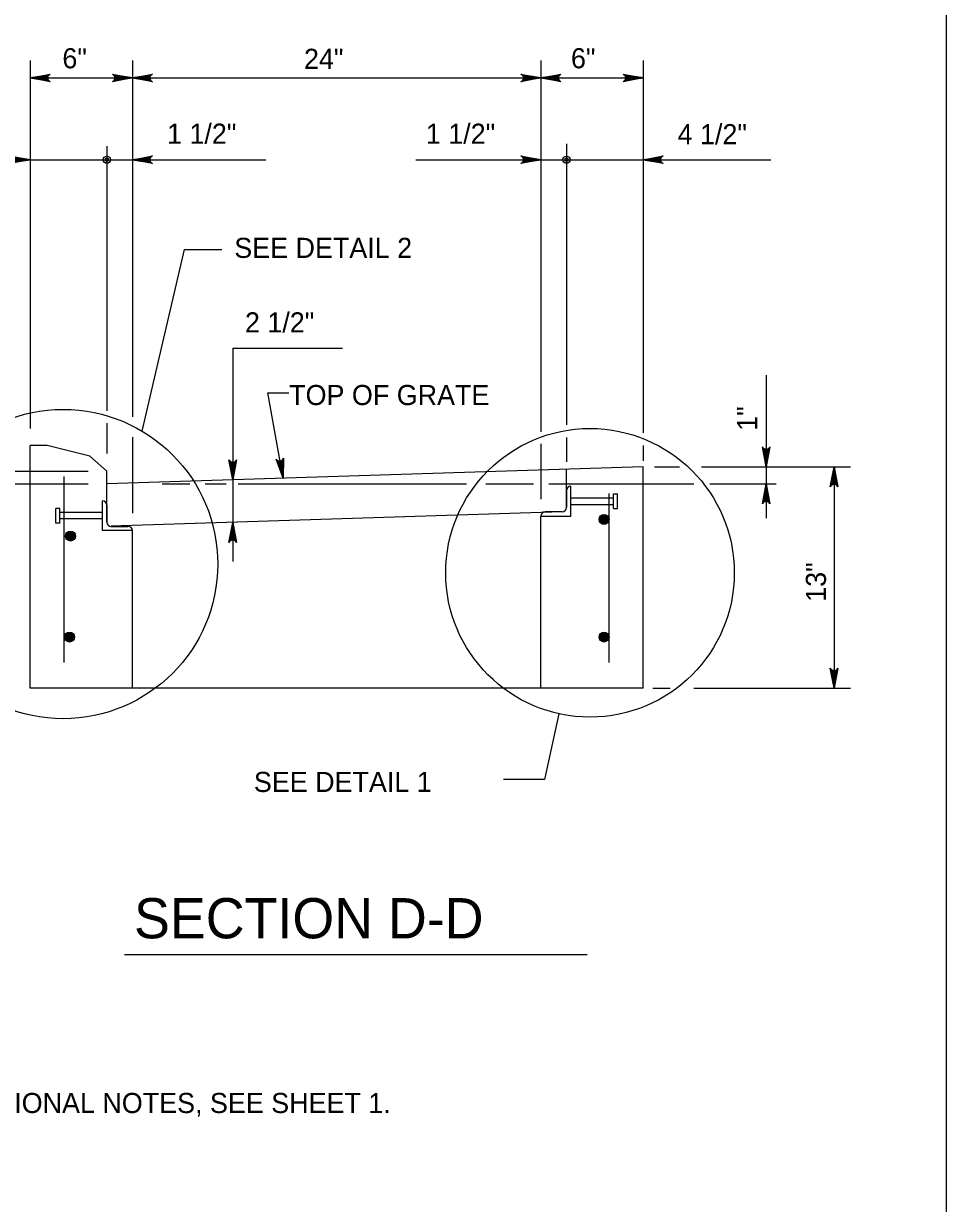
# Model space of a CAD drawing. Extents: x 2087776 to 2104538, y 970919 to 982612.
# Drawn here: x 2095549 to 2096001, y 981216 to 981794 of the extents above; entities that cross this region are included whole.
import ezdxf

# ---------------------------------------------------------------- set-up
doc = ezdxf.new("R2010")
doc.units = 0
doc.layers.add('1', color=7, linetype='Continuous')

msp = doc.modelspace()

# ---------------------------------------------------------------- linework, layer by layer
at = {"layer": '1'}
for p, q in [((2095552.29, 981775.64), (2095552.29, 981595.49)), ((2095602.28, 981775.64), (2095602.28, 981601.26)), ((2095802.28, 981775.64), (2095802.28, 981593.91)), ((2095852.28, 981775.64), (2095852.28, 981593.45)), ((2095552.29, 981767.07), (2095852.28, 981767.07)), ((2095814.78, 981734.88), (2095814.78, 981597.39)), ((2095589.79, 981733.63), (2095589.79, 981604.12)), ((2095496.83, 981727.07), (2095667.56, 981727.07)), ((2095740.96, 981727.07), (2095914.8, 981727.07)), ((2095651.39, 981634.88), (2095651.39, 981530.45)), ((2095651.39, 981634.88), (2095705.1, 981634.88)), ((2095912.5, 981621.69), (2095912.5, 981551.6)), ((2095589.79, 981598.08), (2095589.79, 981583.26)), ((2095602.28, 981591.25), (2095602.28, 981554.09)), ((2095814.78, 981591.09), (2095814.78, 981579.28)), ((2095552.29, 981468.46), (2095552.29, 981587.21)), ((2095560.62, 981587.21), (2095552.29, 981587.21)), ((2095581.46, 981582), (2095560.62, 981587.21)), ((2095802.28, 981588.08), (2095802.28, 981561)), ((2095852.28, 981587.15), (2095852.28, 981579.67)), ((2095581.46, 981582), (2095589.79, 981574.71)), ((2095510.94, 981574.71), (2095580.64, 981574.71)), ((2095852.26, 981576.79), (2095589.79, 981568.46)), ((2095589.79, 981549.71), (2095589.79, 981574.71)), ((2095814.78, 981556.51), (2095814.78, 981575.6)), ((2095852.28, 981468.46), (2095852.28, 981576.79)), ((2095857.82, 981576.79), (2095870.12, 981576.79)), ((2095880.88, 981576.79), (2095953.81, 981576.79)), ((2095945.75, 981576.79), (2095945.75, 981468.46)), ((2095508.79, 981568.46), (2095580.64, 981568.46)), ((2095568.96, 981480.96), (2095568.96, 981572.1)), ((2095616.9, 981568.46), (2095630.36, 981568.46)), ((2095637.89, 981568.46), (2095648.18, 981568.46)), ((2095654.12, 981568.46), (2095765.77, 981568.46)), ((2095775.28, 981568.46), (2095798.64, 981568.46)), ((2095806.16, 981568.46), (2095877.03, 981568.46)), ((2095816.86, 981552.67), (2095816.86, 981567.25)), ((2095884.95, 981568.46), (2095917.42, 981568.46)), ((2095814.78, 981565.17), (2095814.78, 981556.84)), ((2095816.86, 981561.52), (2095837.78, 981561.52)), ((2095835.61, 981480.96), (2095835.61, 981563.69)), ((2095837.78, 981563.52), (2095839.78, 981563.52)), ((2095837.78, 981556.4), (2095837.78, 981563.52)), ((2095839.78, 981556.4), (2095839.78, 981563.52)), ((2095566.79, 981556.38), (2095564.79, 981556.38)), ((2095564.79, 981549.26), (2095564.79, 981556.38)), ((2095566.79, 981549.26), (2095566.79, 981556.38)), ((2095587.7, 981545.53), (2095587.7, 981560.11)), ((2095589.79, 981558.03), (2095589.79, 981549.7)), ((2095816.86, 981558.4), (2095837.78, 981558.4)), ((2095837.78, 981556.4), (2095837.78, 981558.64)), ((2095837.78, 981556.4), (2095839.78, 981556.4)), ((2095839.78, 981556.4), (2095839.78, 981557.81)), ((2095564.79, 981549.26), (2095564.79, 981550.67)), ((2095566.79, 981549.26), (2095564.79, 981549.26)), ((2095587.7, 981554.38), (2095566.79, 981554.38)), ((2095566.79, 981549.26), (2095566.79, 981551.5)), ((2095587.7, 981551.26), (2095566.79, 981551.26)), ((2095812.7, 981554.69), (2095591.86, 981547.68)), ((2095802.28, 981468.46), (2095802.28, 981552.67)), ((2095802.28, 981552.67), (2095816.86, 981552.67)), ((2095812.7, 981554.76), (2095804.37, 981554.76)), ((2095602.28, 981545.53), (2095587.7, 981545.53)), ((2095591.87, 981547.62), (2095600.2, 981547.62)), ((2095602.28, 981468.46), (2095602.28, 981545.53)), ((2095852.28, 981468.46), (2095552.29, 981468.46)), ((2095857.05, 981468.46), (2095865.51, 981468.46)), ((2095877.04, 981468.46), (2095953.81, 981468.46)), ((2095811.07, 981455.93), (2095803.95, 981423.7)), ((2095803.95, 981423.7), (2095783.87, 981423.7)), ((2095598.51, 981338.05), (2095824.92, 981338.05))]:
    msp.add_line(p, q, dxfattribs=at)
for points in [[(2096000.74, 980712.64), (2096000.74, 982563.04), (2093422, 982563.04), (2093422, 980712.64), (2096000.74, 980712.64), (2096000.74, 980799.12), (2095344.57, 980799.12), (2095344.57, 981011.32), (2096000.74, 981011.32), (2096000.74, 981106.34), (2095344.57, 981106.34), (2095344.57, 980712.64), (2095603.11, 980712.64), (2095603.11, 980799.12), (2095603.11, 980712.64), (2095855.73, 980712.64), (2095855.73, 980799.12), (2095855.73, 980758.72), (2096000.74, 980758.72)], [(2095552.29, 981767.07), (2095562.07, 981768.91), (2095561.69, 981768.65), (2095561.32, 981768.38), (2095561.12, 981768.06), (2095560.93, 981767.73), (2095560.87, 981767.4), (2095560.82, 981767.07), (2095560.87, 981766.74), (2095560.93, 981766.42), (2095561.12, 981766.09), (2095561.32, 981765.76), (2095561.69, 981765.5), (2095562.07, 981765.24), (2095552.29, 981767.07), (2095561.69, 981765.5), (2095561.32, 981765.76), (2095552.29, 981767.07), (2095561.12, 981766.09), (2095560.93, 981766.42), (2095552.29, 981767.07), (2095560.87, 981766.74), (2095560.82, 981767.07), (2095552.29, 981767.07), (2095560.87, 981767.4), (2095560.93, 981767.73), (2095552.29, 981767.07), (2095561.12, 981768.06), (2095561.32, 981768.38), (2095552.29, 981767.07), (2095561.69, 981768.65)], [(2095602.28, 981767.07), (2095592.5, 981765.24), (2095592.87, 981765.5), (2095593.25, 981765.76), (2095593.45, 981766.09), (2095593.64, 981766.42), (2095593.7, 981766.74), (2095593.75, 981767.07), (2095593.7, 981767.4), (2095593.64, 981767.73), (2095593.45, 981768.06), (2095593.25, 981768.38), (2095592.87, 981768.65), (2095592.5, 981768.91), (2095602.28, 981767.07), (2095592.87, 981768.65), (2095593.25, 981768.38), (2095602.28, 981767.07), (2095593.45, 981768.06), (2095593.64, 981767.73), (2095602.28, 981767.07), (2095593.7, 981767.4), (2095593.75, 981767.07), (2095602.28, 981767.07), (2095593.7, 981766.74), (2095593.64, 981766.42), (2095602.28, 981767.07), (2095593.45, 981766.09), (2095593.25, 981765.76), (2095602.28, 981767.07), (2095592.87, 981765.5)], [(2095602.28, 981767.07), (2095612.07, 981768.91), (2095611.69, 981768.65), (2095611.31, 981768.38), (2095611.12, 981768.06), (2095610.93, 981767.73), (2095610.87, 981767.4), (2095610.81, 981767.07), (2095610.87, 981766.74), (2095610.93, 981766.42), (2095611.12, 981766.09), (2095611.31, 981765.76), (2095611.69, 981765.5), (2095612.07, 981765.24), (2095602.28, 981767.07), (2095611.69, 981765.5), (2095611.31, 981765.76), (2095602.28, 981767.07), (2095611.12, 981766.09), (2095610.93, 981766.42), (2095602.28, 981767.07), (2095610.87, 981766.74), (2095610.81, 981767.07), (2095602.28, 981767.07), (2095610.87, 981767.4), (2095610.93, 981767.73), (2095602.28, 981767.07), (2095611.12, 981768.06), (2095611.31, 981768.38), (2095602.28, 981767.07), (2095611.69, 981768.65)], [(2095802.28, 981767.07), (2095792.5, 981765.24), (2095792.87, 981765.5), (2095793.25, 981765.76), (2095793.45, 981766.09), (2095793.64, 981766.42), (2095793.7, 981766.74), (2095793.75, 981767.07), (2095793.7, 981767.4), (2095793.64, 981767.73), (2095793.45, 981768.06), (2095793.25, 981768.38), (2095792.87, 981768.65), (2095792.5, 981768.91), (2095802.28, 981767.07), (2095792.87, 981768.65), (2095793.25, 981768.38), (2095802.28, 981767.07), (2095793.45, 981768.06), (2095793.64, 981767.73), (2095802.28, 981767.07), (2095793.7, 981767.4), (2095793.75, 981767.07), (2095802.28, 981767.07), (2095793.7, 981766.74), (2095793.64, 981766.42), (2095802.28, 981767.07), (2095793.45, 981766.09), (2095793.25, 981765.76), (2095802.28, 981767.07), (2095792.87, 981765.5)], [(2095802.28, 981767.07), (2095812.07, 981768.91), (2095811.69, 981768.65), (2095811.31, 981768.38), (2095811.12, 981768.06), (2095810.93, 981767.73), (2095810.87, 981767.4), (2095810.81, 981767.07), (2095810.87, 981766.74), (2095810.93, 981766.42), (2095811.12, 981766.09), (2095811.31, 981765.76), (2095811.69, 981765.5), (2095812.07, 981765.24), (2095802.28, 981767.07), (2095811.69, 981765.5), (2095811.31, 981765.76), (2095802.28, 981767.07), (2095811.12, 981766.09), (2095810.93, 981766.42), (2095802.28, 981767.07), (2095810.87, 981766.74), (2095810.81, 981767.07), (2095802.28, 981767.07), (2095810.87, 981767.4), (2095810.93, 981767.73), (2095802.28, 981767.07), (2095811.12, 981768.06), (2095811.31, 981768.38), (2095802.28, 981767.07), (2095811.69, 981768.65)], [(2095852.28, 981767.07), (2095842.49, 981765.24), (2095842.87, 981765.5), (2095843.25, 981765.76), (2095843.44, 981766.09), (2095843.64, 981766.42), (2095843.69, 981766.74), (2095843.75, 981767.07), (2095843.69, 981767.4), (2095843.64, 981767.73), (2095843.44, 981768.06), (2095843.25, 981768.38), (2095842.87, 981768.65), (2095842.49, 981768.91), (2095852.28, 981767.07), (2095842.87, 981768.65), (2095843.25, 981768.38), (2095852.28, 981767.07), (2095843.44, 981768.06), (2095843.64, 981767.73), (2095852.28, 981767.07), (2095843.69, 981767.4), (2095843.75, 981767.07), (2095852.28, 981767.07), (2095843.69, 981766.74), (2095843.64, 981766.42), (2095852.28, 981767.07), (2095843.44, 981766.09), (2095843.25, 981765.76), (2095852.28, 981767.07), (2095842.87, 981765.5)], [(2095542.51, 981728.91), (2095552.29, 981727.07), (2095542.88, 981728.65)], [(2095543.26, 981728.38), (2095552.29, 981727.07), (2095543.45, 981728.06)], [(2095602.28, 981727.07), (2095612.07, 981728.91), (2095611.69, 981728.65), (2095611.31, 981728.38), (2095611.12, 981728.06), (2095610.93, 981727.73), (2095610.87, 981727.4), (2095610.81, 981727.07), (2095610.87, 981726.74), (2095610.93, 981726.42), (2095611.12, 981726.09), (2095611.31, 981725.76), (2095611.69, 981725.5), (2095612.07, 981725.24), (2095602.28, 981727.07), (2095611.69, 981725.5), (2095611.31, 981725.76), (2095602.28, 981727.07), (2095611.12, 981726.09), (2095610.93, 981726.42), (2095602.28, 981727.07), (2095610.87, 981726.74), (2095610.81, 981727.07), (2095602.28, 981727.07), (2095610.87, 981727.4), (2095610.93, 981727.73), (2095602.28, 981727.07), (2095611.12, 981728.06), (2095611.31, 981728.38), (2095602.28, 981727.07), (2095611.69, 981728.65)], [(2095802.28, 981727.07), (2095792.5, 981725.24), (2095792.87, 981725.5), (2095793.25, 981725.76), (2095793.45, 981726.09), (2095793.64, 981726.42), (2095793.7, 981726.74), (2095793.75, 981727.07), (2095793.7, 981727.4), (2095793.64, 981727.73), (2095793.45, 981728.06), (2095793.25, 981728.38), (2095792.87, 981728.65), (2095792.5, 981728.91), (2095802.28, 981727.07), (2095792.87, 981728.65), (2095793.25, 981728.38), (2095802.28, 981727.07), (2095793.45, 981728.06), (2095793.64, 981727.73), (2095802.28, 981727.07), (2095793.7, 981727.4), (2095793.75, 981727.07), (2095802.28, 981727.07), (2095793.7, 981726.74), (2095793.64, 981726.42), (2095802.28, 981727.07), (2095793.45, 981726.09), (2095793.25, 981725.76), (2095802.28, 981727.07), (2095792.87, 981725.5)], [(2095852.27, 981727.07), (2095862.06, 981728.91), (2095861.68, 981728.65), (2095861.31, 981728.38), (2095861.11, 981728.06), (2095860.92, 981727.73), (2095860.86, 981727.4), (2095860.8, 981727.07), (2095860.86, 981726.74), (2095860.92, 981726.42), (2095861.11, 981726.09), (2095861.31, 981725.76), (2095861.68, 981725.5), (2095862.06, 981725.24), (2095852.27, 981727.07), (2095861.68, 981725.5), (2095861.31, 981725.76), (2095852.27, 981727.07), (2095861.11, 981726.09), (2095860.92, 981726.42), (2095852.27, 981727.07), (2095860.86, 981726.74), (2095860.8, 981727.07), (2095852.27, 981727.07), (2095860.86, 981727.4), (2095860.92, 981727.73), (2095852.27, 981727.07), (2095861.11, 981728.06), (2095861.31, 981728.38), (2095852.27, 981727.07), (2095861.68, 981728.65)], [(2095552.29, 981727.07), (2095542.51, 981725.24)], [(2095543.26, 981725.76), (2095552.29, 981727.07), (2095542.88, 981725.5)], [(2095543.65, 981726.42), (2095552.29, 981727.07), (2095543.45, 981726.09)], [(2095543.65, 981727.73), (2095552.29, 981727.07), (2095543.7, 981727.4)], [(2095543.76, 981727.07), (2095552.29, 981727.07), (2095543.7, 981726.74)], [(2095607.06, 981594.21), (2095627.84, 981683.05), (2095646, 981683.05)], [(2095676.13, 981571.2), (2095668.6, 981613.05), (2095678.79, 981613.05)], [(2095912.5, 981576.79), (2095910.66, 981586.57), (2095910.92, 981586.2), (2095911.18, 981585.82), (2095911.51, 981585.62), (2095911.84, 981585.43), (2095912.17, 981585.37), (2095912.5, 981585.32), (2095912.82, 981585.37), (2095913.15, 981585.43), (2095913.48, 981585.62), (2095913.81, 981585.82), (2095914.07, 981586.2), (2095914.33, 981586.57), (2095912.5, 981576.79), (2095914.07, 981586.2), (2095913.81, 981585.82), (2095912.5, 981576.79), (2095913.48, 981585.62), (2095913.15, 981585.43), (2095912.5, 981576.79), (2095912.82, 981585.37), (2095912.5, 981585.32), (2095912.5, 981576.79), (2095912.17, 981585.37), (2095911.84, 981585.43), (2095912.5, 981576.79), (2095911.51, 981585.62), (2095911.18, 981585.82), (2095912.5, 981576.79), (2095910.92, 981586.2)], [(2095651.39, 981570.41), (2095649.55, 981580.2), (2095649.81, 981579.82), (2095650.08, 981579.44), (2095650.4, 981579.25), (2095650.73, 981579.06), (2095651.06, 981579), (2095651.39, 981578.94), (2095651.72, 981579), (2095652.04, 981579.06), (2095652.37, 981579.25), (2095652.7, 981579.44), (2095652.96, 981579.82), (2095653.22, 981580.2), (2095651.39, 981570.41), (2095652.96, 981579.82), (2095652.7, 981579.44), (2095651.39, 981570.41), (2095652.37, 981579.25), (2095652.04, 981579.06), (2095651.39, 981570.41), (2095651.72, 981579), (2095651.39, 981578.94), (2095651.39, 981570.41), (2095651.06, 981579), (2095650.73, 981579.06), (2095651.39, 981570.41), (2095650.4, 981579.25), (2095650.08, 981579.44), (2095651.39, 981570.41), (2095649.81, 981579.82)], [(2095676.13, 981571.2), (2095672.62, 981580.43), (2095672.94, 981580.11), (2095673.26, 981579.79), (2095673.62, 981579.65), (2095673.97, 981579.52), (2095674.3, 981579.52), (2095674.63, 981579.53), (2095674.94, 981579.64), (2095675.26, 981579.75), (2095675.54, 981580), (2095675.83, 981580.25), (2095676.02, 981580.66), (2095676.2, 981581.08), (2095676.13, 981571.2), (2095676.02, 981580.66), (2095675.83, 981580.25), (2095676.13, 981571.2), (2095675.54, 981580), (2095675.26, 981579.75), (2095676.13, 981571.2), (2095674.94, 981579.64), (2095674.63, 981579.53), (2095676.13, 981571.2), (2095674.3, 981579.52), (2095673.97, 981579.52), (2095676.13, 981571.2), (2095673.62, 981579.65), (2095673.26, 981579.79), (2095676.13, 981571.2), (2095672.94, 981580.11)], [(2095945.75, 981576.79), (2095947.59, 981567), (2095947.33, 981567.38), (2095947.07, 981567.76), (2095946.74, 981567.95), (2095946.41, 981568.14), (2095946.08, 981568.2), (2095945.75, 981568.26), (2095945.43, 981568.2), (2095945.1, 981568.14), (2095944.77, 981567.95), (2095944.44, 981567.76), (2095944.18, 981567.38), (2095943.92, 981567), (2095945.75, 981576.79), (2095944.18, 981567.38), (2095944.44, 981567.76), (2095945.75, 981576.79), (2095944.77, 981567.95), (2095945.1, 981568.14), (2095945.75, 981576.79), (2095945.43, 981568.2), (2095945.75, 981568.26), (2095945.75, 981576.79), (2095946.08, 981568.2), (2095946.41, 981568.14), (2095945.75, 981576.79), (2095946.74, 981567.95), (2095947.07, 981567.76), (2095945.75, 981576.79), (2095947.33, 981567.38)], [(2095912.5, 981568.46), (2095914.33, 981558.67), (2095914.07, 981559.05), (2095913.81, 981559.43), (2095913.48, 981559.62), (2095913.15, 981559.81), (2095912.82, 981559.87), (2095912.5, 981559.93), (2095912.17, 981559.87), (2095911.84, 981559.81), (2095911.51, 981559.62), (2095911.18, 981559.43), (2095910.92, 981559.05), (2095910.66, 981558.67), (2095912.5, 981568.46), (2095910.92, 981559.05), (2095911.18, 981559.43), (2095912.5, 981568.46), (2095911.51, 981559.62), (2095911.84, 981559.81), (2095912.5, 981568.46), (2095912.17, 981559.87), (2095912.5, 981559.93), (2095912.5, 981568.46), (2095912.82, 981559.87), (2095913.15, 981559.81), (2095912.5, 981568.46), (2095913.48, 981559.62), (2095913.81, 981559.43), (2095912.5, 981568.46), (2095914.07, 981559.05)], [(2095651.39, 981549.57), (2095653.22, 981539.79), (2095652.96, 981540.16), (2095652.7, 981540.54), (2095652.37, 981540.73), (2095652.04, 981540.93), (2095651.72, 981540.99), (2095651.39, 981541.04), (2095651.06, 981540.99), (2095650.73, 981540.93), (2095650.4, 981540.73), (2095650.08, 981540.54), (2095649.81, 981540.16), (2095649.55, 981539.79), (2095651.39, 981549.57), (2095649.81, 981540.16), (2095650.08, 981540.54), (2095651.39, 981549.57), (2095650.4, 981540.73), (2095650.73, 981540.93), (2095651.39, 981549.57), (2095651.06, 981540.99), (2095651.39, 981541.04), (2095651.39, 981549.57), (2095651.72, 981540.99), (2095652.04, 981540.93), (2095651.39, 981549.57), (2095652.37, 981540.73), (2095652.7, 981540.54), (2095651.39, 981549.57), (2095652.96, 981540.16)], [(2095945.75, 981468.46), (2095943.92, 981478.24), (2095944.18, 981477.87), (2095944.44, 981477.49), (2095944.77, 981477.29), (2095945.1, 981477.1), (2095945.43, 981477.04), (2095945.75, 981476.99), (2095946.08, 981477.04), (2095946.41, 981477.1), (2095946.74, 981477.29), (2095947.07, 981477.49), (2095947.33, 981477.87), (2095947.59, 981478.24), (2095945.75, 981468.46), (2095947.33, 981477.87), (2095947.07, 981477.49), (2095945.75, 981468.46), (2095946.74, 981477.29), (2095946.41, 981477.1), (2095945.75, 981468.46), (2095946.08, 981477.04), (2095945.75, 981476.99), (2095945.75, 981468.46), (2095945.43, 981477.04), (2095945.1, 981477.1), (2095945.75, 981468.46), (2095944.77, 981477.29), (2095944.44, 981477.49), (2095945.75, 981468.46), (2095944.18, 981477.87)]]:
    msp.add_lwpolyline(points, dxfattribs=at)
for centre, radius in [((2095589.79, 981727.07), 1.75), ((2095814.78, 981727.07), 1.75), ((2095589.79, 981727.07), 0.875), ((2095814.78, 981727.07), 0.875), ((2095568.41, 981529.17), 75.67), ((2095826.3, 981524.9), 70.63), ((2095833.15, 981551.02), 2.45), ((2095833.15, 981551.02), 2.27), ((2095833.15, 981551.02), 2.1), ((2095833.15, 981551.02), 1.93), ((2095833.15, 981551.02), 1.75), ((2095833.15, 981551.02), 1.58), ((2095833.15, 981551.02), 1.4), ((2095833.15, 981551.02), 1.23), ((2095833.15, 981551.02), 1.06), ((2095833.15, 981551.02), 0.883), ((2095833.15, 981551.02), 0.709), ((2095833.15, 981551.02), 0.535), ((2095833.15, 981551.02), 0.361), ((2095833.15, 981551.02), 0.188), ((2095572, 981542.88), 2.45), ((2095572, 981542.88), 2.27), ((2095572, 981542.88), 2.1), ((2095572, 981542.88), 1.93), ((2095572, 981542.88), 1.75), ((2095572, 981542.88), 1.58), ((2095572, 981542.88), 1.4), ((2095572, 981542.88), 1.23), ((2095572, 981542.88), 1.06), ((2095572, 981542.88), 0.883), ((2095572, 981542.88), 0.709), ((2095572, 981542.88), 0.535), ((2095572, 981542.88), 0.361), ((2095572, 981542.88), 0.188), ((2095571.52, 981493.46), 2.45), ((2095571.52, 981493.46), 2.27), ((2095571.52, 981493.46), 2.1), ((2095571.52, 981493.46), 1.93), ((2095571.52, 981493.46), 1.75), ((2095571.52, 981493.46), 1.58), ((2095571.52, 981493.46), 1.4), ((2095571.52, 981493.46), 1.23), ((2095571.52, 981493.46), 1.06), ((2095571.52, 981493.46), 0.883), ((2095571.52, 981493.46), 0.709), ((2095571.52, 981493.46), 0.535), ((2095571.52, 981493.46), 0.361), ((2095571.52, 981493.46), 0.188), ((2095833.15, 981493.46), 2.45), ((2095833.15, 981493.46), 2.27), ((2095833.15, 981493.46), 2.1), ((2095833.15, 981493.46), 1.93), ((2095833.15, 981493.46), 1.75), ((2095833.15, 981493.46), 1.58), ((2095833.15, 981493.46), 1.4), ((2095833.15, 981493.46), 1.23), ((2095833.15, 981493.46), 1.06), ((2095833.15, 981493.46), 0.883), ((2095833.15, 981493.46), 0.709), ((2095833.15, 981493.46), 0.535), ((2095833.15, 981493.46), 0.361), ((2095833.15, 981493.46), 0.188)]:
    msp.add_circle(centre, radius, dxfattribs=at)
for centre, start, end in [((2095816.86, 981565.17), 90, 180), ((2095587.7, 981558.03), 360, 90), ((2095812.7, 981556.84), 270, 0), ((2095591.87, 981549.7), 180, 270), ((2095804.37, 981552.67), 90, 180), ((2095600.2, 981545.53), 0, 90)]:
    msp.add_arc(centre, 2.08, start, end, dxfattribs=at)

# ---------------------------------------------------------------- texts
for s, rotation, p in [('6"', 360, (2095568.03, 981771.81)), ('6"', 360, (2095816.97, 981771.81)), ('4 1/2"', 360, (2095869.16, 981734.65)), ('2 1/2"', 360, (2095657.4, 981642.54)), ('1"', 90, (2095908.14, 981594.38)), ('13"', 90, (2095941.8, 981510.7))]:
    msp.add_text(s, height=9.843, rotation=rotation, dxfattribs=at).set_placement(p)
for s, height, p in [('24"', 9.843, (2095686.29, 981771.53)), ('1 1/2"', 9.843, (2095619.25, 981734.89)), ('1 1/2"', 9.843, (2095745.94, 981734.89)), ('SEE DETAIL 2', 9.8425, (2095652.17, 981679.01)), ('TOP OF GRATE', 9.8425, (2095679.04, 981606.99)), ('SEE DETAIL 1', 9.8425, (2095661.76, 981417.61)), ('SECTION D-D', 19.685, (2095603.08, 981345.99)), ('1. FOR ADDITIONAL NOTES, SEE SHEET 1.', 9.8425, (2095458.9, 981260.48))]:
    msp.add_text(s, height=height, dxfattribs=at).set_placement(p)

doc.saveas('drawing.dxf')
